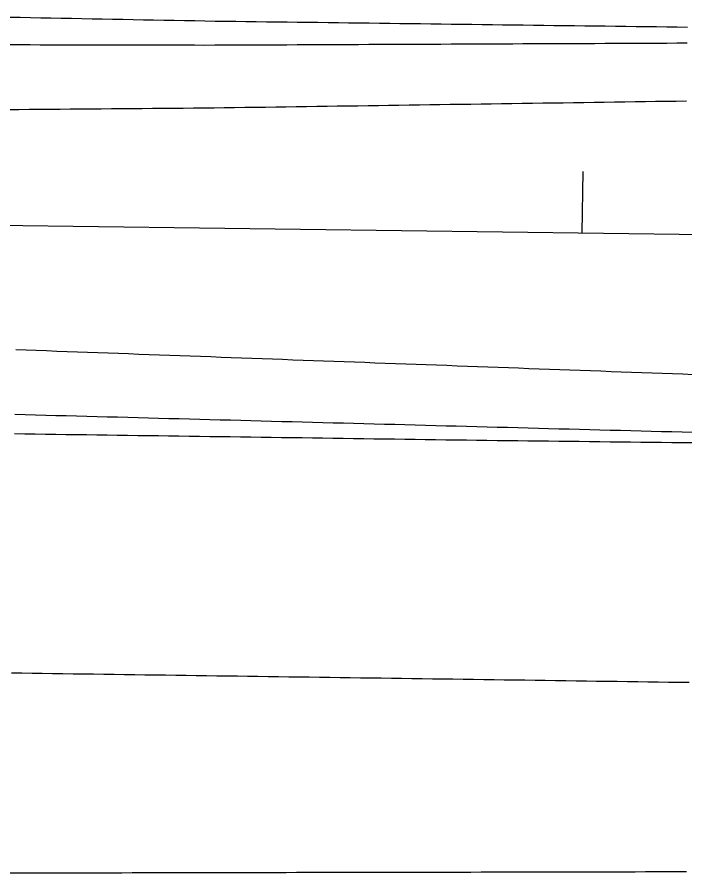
# Model space of a CAD drawing. Extents: x 2145147 to 2158018, y 137519 to 148068.
# Drawn here: x 2155548.8 to 2155613.8, y 142857 to 142940.4 of the extents above; entities that cross this region are included whole.
import ezdxf

# ---------------------------------------------------------------- set-up
doc = ezdxf.new("R2010")
doc.units = 0
doc.layers.add('EX_Align_1', color=7, linetype='Continuous')
doc.layers.add('PR_Phasing_Pavement_1', color=7, linetype='Continuous')

msp = doc.modelspace()

# ---------------------------------------------------------------- linework, layer by layer
at = {"layer": 'EX_Align_1'}
msp.add_line((2155478.491, 142920.994), (2156218.287, 142911.221), dxfattribs=at)
msp.add_lwpolyline([(2155603.904, 142925.337), (2155603.824, 142919.338)], dxfattribs=at)
at = {"layer": 'PR_Phasing_Pavement_1'}
for points in [[(2155548.102, 142940.355), (2155549.101, 142940.335), (2155550.101, 142940.316), (2155551.101, 142940.297), (2155552.101, 142940.278), (2155553.101, 142940.259), (2155554.101, 142940.24), (2155555.1, 142940.221), (2155556.1, 142940.202), (2155557.1, 142940.182), (2155558.1, 142940.163), (2155559.1, 142940.144), (2155560.1, 142940.125), (2155561.099, 142940.106), (2155562.099, 142940.087), (2155563.099, 142940.068), (2155564.099, 142940.049), (2155565.099, 142940.029), (2155566.099, 142940.01), (2155567.098, 142939.991), (2155568.098, 142939.975), (2155569.098, 142939.962), (2155570.098, 142939.95), (2155571.098, 142939.937), (2155572.098, 142939.924), (2155573.098, 142939.911), (2155574.098, 142939.899), (2155575.098, 142939.886), (2155576.098, 142939.873), (2155577.098, 142939.86), (2155578.098, 142939.848), (2155579.097, 142939.835), (2155580.097, 142939.822), (2155581.097, 142939.809), (2155582.097, 142939.797), (2155583.097, 142939.784), (2155584.097, 142939.771), (2155585.097, 142939.758), (2155586.097, 142939.746), (2155587.097, 142939.733), (2155588.097, 142939.72), (2155589.097, 142939.707), (2155590.097, 142939.695), (2155591.096, 142939.682), (2155592.096, 142939.669), (2155593.096, 142939.656), (2155594.096, 142939.643), (2155595.096, 142939.631), (2155596.096, 142939.618), (2155597.096, 142939.605), (2155598.096, 142939.592), (2155599.096, 142939.58), (2155600.096, 142939.567), (2155601.096, 142939.554), (2155602.096, 142939.541), (2155603.096, 142939.529), (2155604.095, 142939.516), (2155605.095, 142939.503), (2155606.095, 142939.49), (2155607.095, 142939.478), (2155608.095, 142939.465), (2155609.095, 142939.452), (2155610.095, 142939.439), (2155611.095, 142939.427), (2155612.095, 142939.414), (2155613.095, 142939.401), (2155614.095, 142939.388)], [(2155548.066, 142937.677), (2155549.066, 142937.675), (2155550.066, 142937.673), (2155551.066, 142937.671), (2155552.067, 142937.669), (2155553.067, 142937.667), (2155554.067, 142937.665), (2155555.067, 142937.663), (2155556.067, 142937.661), (2155557.067, 142937.659), (2155558.067, 142937.657), (2155559.067, 142937.655), (2155560.067, 142937.653), (2155561.067, 142937.651), (2155562.067, 142937.649), (2155563.067, 142937.647), (2155564.067, 142937.645), (2155565.067, 142937.643), (2155566.067, 142937.641), (2155567.067, 142937.639), (2155568.068, 142937.64), (2155569.068, 142937.644), (2155570.068, 142937.649), (2155571.068, 142937.653), (2155572.068, 142937.657), (2155573.068, 142937.662), (2155574.068, 142937.666), (2155575.069, 142937.67), (2155576.069, 142937.675), (2155577.069, 142937.679), (2155578.069, 142937.683), (2155579.069, 142937.688), (2155580.069, 142937.692), (2155581.069, 142937.696), (2155582.07, 142937.701), (2155583.07, 142937.705), (2155584.07, 142937.709), (2155585.07, 142937.714), (2155586.07, 142937.718), (2155587.07, 142937.722), (2155588.07, 142937.727), (2155589.071, 142937.731), (2155590.071, 142937.735), (2155591.071, 142937.74), (2155592.071, 142937.744), (2155593.071, 142937.748), (2155594.071, 142937.753), (2155595.071, 142937.757), (2155596.072, 142937.762), (2155597.072, 142937.766), (2155598.072, 142937.77), (2155599.072, 142937.775), (2155600.072, 142937.779), (2155601.072, 142937.783), (2155602.072, 142937.788), (2155603.073, 142937.792), (2155604.073, 142937.796), (2155605.073, 142937.801), (2155606.073, 142937.805), (2155607.073, 142937.809), (2155608.073, 142937.814), (2155609.073, 142937.818), (2155610.074, 142937.822), (2155611.074, 142937.827), (2155612.074, 142937.831), (2155613.074, 142937.835), (2155614.074, 142937.84)], [(2155547.983, 142931.36), (2155548.983, 142931.369), (2155549.983, 142931.377), (2155550.983, 142931.385), (2155551.984, 142931.393), (2155552.984, 142931.402), (2155553.984, 142931.41), (2155554.984, 142931.418), (2155555.984, 142931.426), (2155556.985, 142931.434), (2155557.985, 142931.443), (2155558.985, 142931.451), (2155559.985, 142931.459), (2155560.985, 142931.467), (2155561.986, 142931.475), (2155562.986, 142931.484), (2155563.986, 142931.492), (2155564.986, 142931.5), (2155565.986, 142931.508), (2155566.987, 142931.516), (2155567.987, 142931.528), (2155568.987, 142931.542), (2155569.987, 142931.557), (2155570.988, 142931.572), (2155571.988, 142931.586), (2155572.988, 142931.601), (2155573.988, 142931.615), (2155574.989, 142931.63), (2155575.989, 142931.645), (2155576.989, 142931.659), (2155577.99, 142931.674), (2155578.99, 142931.688), (2155579.99, 142931.703), (2155580.99, 142931.717), (2155581.991, 142931.732), (2155582.991, 142931.747), (2155583.991, 142931.761), (2155584.992, 142931.776), (2155585.992, 142931.79), (2155586.992, 142931.805), (2155587.992, 142931.819), (2155588.993, 142931.834), (2155589.993, 142931.849), (2155590.993, 142931.863), (2155591.993, 142931.878), (2155592.994, 142931.892), (2155593.994, 142931.907), (2155594.994, 142931.922), (2155595.995, 142931.936), (2155596.995, 142931.951), (2155597.995, 142931.965), (2155598.995, 142931.98), (2155599.996, 142931.994), (2155600.996, 142932.009), (2155601.996, 142932.024), (2155602.997, 142932.038), (2155603.997, 142932.053), (2155604.997, 142932.067), (2155605.997, 142932.082), (2155606.998, 142932.096), (2155607.998, 142932.111), (2155608.998, 142932.126), (2155609.999, 142932.14), (2155610.999, 142932.155), (2155611.999, 142932.169), (2155612.999, 142932.184), (2155614, 142932.198)], [(2155548.674, 142907.99), (2155549.674, 142907.954), (2155550.673, 142907.917), (2155551.673, 142907.88), (2155552.672, 142907.844), (2155553.672, 142907.807), (2155554.672, 142907.77), (2155555.671, 142907.734), (2155556.671, 142907.697), (2155557.67, 142907.66), (2155558.67, 142907.624), (2155559.67, 142907.587), (2155560.669, 142907.55), (2155561.669, 142907.514), (2155562.668, 142907.477), (2155563.668, 142907.44), (2155564.668, 142907.404), (2155565.667, 142907.367), (2155566.667, 142907.33), (2155567.666, 142907.294), (2155568.666, 142907.257), (2155569.666, 142907.22), (2155570.665, 142907.184), (2155571.665, 142907.147), (2155572.664, 142907.11), (2155573.664, 142907.073), (2155574.664, 142907.037), (2155575.663, 142907), (2155576.663, 142906.963), (2155577.663, 142906.927), (2155578.662, 142906.89), (2155579.662, 142906.853), (2155580.661, 142906.817), (2155581.661, 142906.78), (2155582.661, 142906.743), (2155583.66, 142906.707), (2155584.66, 142906.67), (2155585.659, 142906.633), (2155586.659, 142906.597), (2155587.659, 142906.56), (2155588.658, 142906.523), (2155589.658, 142906.487), (2155590.657, 142906.45), (2155591.657, 142906.413), (2155592.657, 142906.377), (2155593.656, 142906.34), (2155594.656, 142906.303), (2155595.655, 142906.267), (2155596.655, 142906.23), (2155597.655, 142906.193), (2155598.654, 142906.157), (2155599.654, 142906.12), (2155600.653, 142906.083), (2155601.653, 142906.047), (2155602.653, 142906.01), (2155603.652, 142905.973), (2155604.652, 142905.937), (2155605.651, 142905.9), (2155606.651, 142905.863), (2155607.651, 142905.827), (2155608.65, 142905.79), (2155609.65, 142905.753), (2155610.649, 142905.717), (2155611.649, 142905.68), (2155612.649, 142905.643), (2155613.648, 142905.606), (2155614.648, 142905.57)], [(2155548.591, 142901.685), (2155549.59, 142901.658), (2155550.59, 142901.632), (2155551.59, 142901.605), (2155552.59, 142901.579), (2155553.589, 142901.552), (2155554.589, 142901.526), (2155555.589, 142901.5), (2155556.589, 142901.473), (2155557.588, 142901.447), (2155558.588, 142901.42), (2155559.588, 142901.394), (2155560.588, 142901.367), (2155561.587, 142901.341), (2155562.587, 142901.314), (2155563.587, 142901.288), (2155564.587, 142901.262), (2155565.586, 142901.235), (2155566.586, 142901.209), (2155567.586, 142901.182), (2155568.585, 142901.156), (2155569.585, 142901.129), (2155570.585, 142901.103), (2155571.585, 142901.076), (2155572.584, 142901.05), (2155573.584, 142901.024), (2155574.584, 142900.997), (2155575.584, 142900.971), (2155576.583, 142900.944), (2155577.583, 142900.918), (2155578.583, 142900.891), (2155579.583, 142900.865), (2155580.582, 142900.838), (2155581.582, 142900.812), (2155582.582, 142900.786), (2155583.582, 142900.759), (2155584.581, 142900.733), (2155585.581, 142900.706), (2155586.581, 142900.68), (2155587.581, 142900.653), (2155588.58, 142900.627), (2155589.58, 142900.6), (2155590.58, 142900.574), (2155591.579, 142900.548), (2155592.579, 142900.521), (2155593.579, 142900.495), (2155594.579, 142900.468), (2155595.578, 142900.442), (2155596.578, 142900.415), (2155597.578, 142900.389), (2155598.578, 142900.362), (2155599.577, 142900.336), (2155600.577, 142900.31), (2155601.577, 142900.283), (2155602.577, 142900.257), (2155603.576, 142900.23), (2155604.576, 142900.204), (2155605.576, 142900.177), (2155606.576, 142900.151), (2155607.575, 142900.124), (2155608.575, 142900.098), (2155609.575, 142900.072), (2155610.574, 142900.045), (2155611.574, 142900.019), (2155612.574, 142899.992), (2155613.574, 142899.966), (2155614.573, 142899.939)], [(2155548.566, 142899.799), (2155549.566, 142899.785), (2155550.566, 142899.771), (2155551.566, 142899.757), (2155552.565, 142899.743), (2155553.565, 142899.729), (2155554.565, 142899.715), (2155555.565, 142899.701), (2155556.565, 142899.687), (2155557.565, 142899.673), (2155558.565, 142899.659), (2155559.565, 142899.645), (2155560.565, 142899.631), (2155561.565, 142899.617), (2155562.564, 142899.603), (2155563.564, 142899.589), (2155564.564, 142899.575), (2155565.564, 142899.561), (2155566.564, 142899.547), (2155567.564, 142899.533), (2155568.564, 142899.519), (2155569.564, 142899.505), (2155570.564, 142899.491), (2155571.564, 142899.477), (2155572.563, 142899.463), (2155573.563, 142899.449), (2155574.563, 142899.435), (2155575.563, 142899.421), (2155576.563, 142899.407), (2155577.563, 142899.393), (2155578.563, 142899.379), (2155579.563, 142899.365), (2155580.563, 142899.351), (2155581.563, 142899.337), (2155582.562, 142899.323), (2155583.562, 142899.309), (2155584.562, 142899.295), (2155585.562, 142899.281), (2155586.562, 142899.267), (2155587.562, 142899.253), (2155588.562, 142899.239), (2155589.562, 142899.225), (2155590.562, 142899.211), (2155591.562, 142899.197), (2155592.562, 142899.183), (2155593.561, 142899.169), (2155594.561, 142899.156), (2155595.561, 142899.145), (2155596.561, 142899.133), (2155597.561, 142899.122), (2155598.561, 142899.11), (2155599.561, 142899.098), (2155600.561, 142899.087), (2155601.561, 142899.075), (2155602.561, 142899.064), (2155603.561, 142899.052), (2155604.561, 142899.04), (2155605.561, 142899.029), (2155606.561, 142899.017), (2155607.56, 142899.006), (2155608.56, 142898.994), (2155609.56, 142898.982), (2155610.56, 142898.971), (2155611.56, 142898.959), (2155612.56, 142898.948), (2155613.56, 142898.936), (2155614.56, 142898.924)], [(2155548.258, 142876.509), (2155549.258, 142876.495), (2155550.258, 142876.481), (2155551.258, 142876.467), (2155552.258, 142876.453), (2155553.258, 142876.439), (2155554.258, 142876.425), (2155555.257, 142876.411), (2155556.257, 142876.397), (2155557.257, 142876.383), (2155558.257, 142876.369), (2155559.257, 142876.355), (2155560.257, 142876.341), (2155561.257, 142876.327), (2155562.257, 142876.313), (2155563.257, 142876.3), (2155564.257, 142876.286), (2155565.257, 142876.272), (2155566.256, 142876.258), (2155567.256, 142876.244), (2155568.256, 142876.23), (2155569.256, 142876.216), (2155570.256, 142876.202), (2155571.256, 142876.188), (2155572.256, 142876.174), (2155573.256, 142876.16), (2155574.256, 142876.146), (2155575.256, 142876.132), (2155576.255, 142876.118), (2155577.255, 142876.104), (2155578.255, 142876.09), (2155579.255, 142876.076), (2155580.255, 142876.063), (2155581.255, 142876.049), (2155582.255, 142876.035), (2155583.255, 142876.021), (2155584.255, 142876.007), (2155585.255, 142875.993), (2155586.254, 142875.979), (2155587.254, 142875.965), (2155588.254, 142875.951), (2155589.254, 142875.937), (2155590.254, 142875.923), (2155591.254, 142875.909), (2155592.254, 142875.895), (2155593.254, 142875.881), (2155594.254, 142875.867), (2155595.254, 142875.853), (2155596.253, 142875.839), (2155597.253, 142875.825), (2155598.253, 142875.812), (2155599.253, 142875.798), (2155600.253, 142875.784), (2155601.253, 142875.77), (2155602.253, 142875.756), (2155603.253, 142875.742), (2155604.253, 142875.728), (2155605.253, 142875.714), (2155606.253, 142875.7), (2155607.252, 142875.686), (2155608.252, 142875.672), (2155609.252, 142875.658), (2155610.252, 142875.644), (2155611.252, 142875.63), (2155612.252, 142875.616), (2155613.252, 142875.602), (2155614.252, 142875.588)], [(2155548.001, 142857.031), (2155549.001, 142857.033), (2155550.001, 142857.035), (2155551.001, 142857.037), (2155552.001, 142857.039), (2155553.001, 142857.04), (2155554.002, 142857.042), (2155555.002, 142857.044), (2155556.002, 142857.046), (2155557.002, 142857.048), (2155558.002, 142857.05), (2155559.002, 142857.052), (2155560.002, 142857.054), (2155561.002, 142857.056), (2155562.002, 142857.058), (2155563.003, 142857.06), (2155564.003, 142857.062), (2155565.003, 142857.064), (2155566.003, 142857.065), (2155567.003, 142857.067), (2155568.003, 142857.069), (2155569.003, 142857.071), (2155570.003, 142857.073), (2155571.003, 142857.075), (2155572.004, 142857.077), (2155573.004, 142857.079), (2155574.004, 142857.081), (2155575.004, 142857.083), (2155576.004, 142857.085), (2155577.004, 142857.087), (2155578.004, 142857.089), (2155579.004, 142857.09), (2155580.004, 142857.092), (2155581.005, 142857.094), (2155582.005, 142857.096), (2155583.005, 142857.098), (2155584.005, 142857.1), (2155585.005, 142857.102), (2155586.005, 142857.104), (2155587.005, 142857.106), (2155588.005, 142857.108), (2155589.005, 142857.11), (2155590.006, 142857.112), (2155591.006, 142857.113), (2155592.006, 142857.115), (2155593.006, 142857.117), (2155594.006, 142857.119), (2155595.006, 142857.121), (2155596.006, 142857.123), (2155597.006, 142857.125), (2155598.006, 142857.127), (2155599.007, 142857.129), (2155600.007, 142857.131), (2155601.007, 142857.133), (2155602.007, 142857.135), (2155603.007, 142857.137), (2155604.007, 142857.138), (2155605.007, 142857.14), (2155606.007, 142857.142), (2155607.007, 142857.144), (2155608.008, 142857.146), (2155609.008, 142857.148), (2155610.008, 142857.15), (2155611.008, 142857.152), (2155612.008, 142857.154), (2155613.008, 142857.156), (2155614.008, 142857.158)]]:
    msp.add_lwpolyline(points, dxfattribs=at)

doc.saveas('drawing.dxf')
